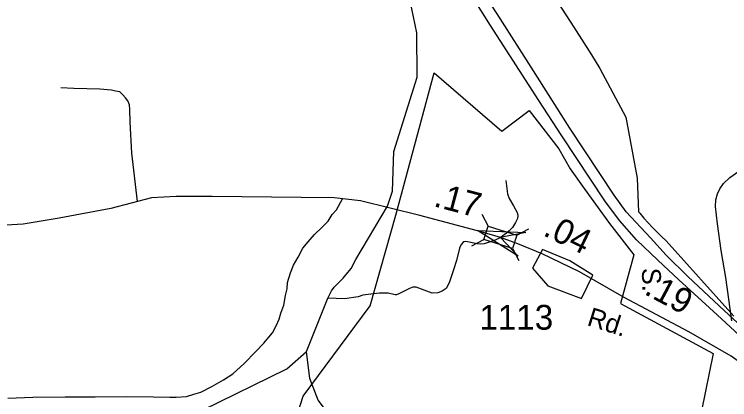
# Model space of a CAD drawing. Extents: x 2001466 to 2224147, y 644118 to 847247.
# Drawn here: x 2052052 to 2055654, y 678885 to 680826 of the extents above; entities that cross this region are included whole.
import ezdxf

# ---------------------------------------------------------------- set-up
doc = ezdxf.new("R2010")
doc.units = 0
for name, color, linetype in [('Exist Boundary Political City Limit New', 7, 'Continuous'), ('Exist Hydrographic Misc Water Feature', 7, 'Continuous'), ('Exist Road Non-System Type 51', 7, 'Continuous'), ('Exist Road Primary NC Divided Attributed', 7, 'Continuous'), ('Exist Road Primary NC Label', 7, 'Continuous'), ('Exist Road Secondary Mileage Hundredths English Label', 7, 'Continuous'), ('Exist Road Secondary Structure Standard Bridge Attributed CELL', 7, 'Continuous'), ('Exist Road Secondary Structure Standard Bridge CELL', 7, 'Continuous'), ('Exist Road Secondary Type 51 Attributed', 7, 'Continuous'), ('Exist Road Secondary Type 51 Label', 7, 'Continuous'), ('Exist Road Secondary Type 51 Number Label', 7, 'Continuous'), ('Map Preparation Boundary City Limit Buffer Line', 7, 'Continuous')]:
    doc.layers.add(name, color=color, linetype=linetype)

msp = doc.modelspace()

# ---------------------------------------------------------------- linework, layer by layer
at = {"layer": 'Exist Boundary Political City Limit New'}
for points in [[(2054750.9, 680944.9), (2054868.6, 680761.7), (2054958.6, 680622), (2055000, 680552.6), (2055131.4, 680307.9), (2055187.6, 680000.1), (2055195.6, 679830.5), (2055201.1, 679823.9), (2055222.4, 679799.7), (2055244, 679775.9), (2055266.1, 679752.4), (2055288.6, 679729.4), (2055311.4, 679706.8), (2055334.8, 679684.5), (2055675.1, 679305.7)], [(2053387.8, 678527.7), (2053507, 678902), (2053843.2, 679357.1), (2053972.2, 679814.5), (2054165.5, 680530.9)], [(2054165.5, 680530.9), (2054507.4, 680236.9), (2054645.1, 680340.9), (2054793.4, 680148.3), (2054850.6, 680048.1), (2054920.8, 679949.3), (2055049, 679772.2), (2055171.2, 679614), (2055104, 679369.4), (2055571.4, 679117.5), (2055394.8, 678252)], [(2054738.5, 679457.8), (2054908.2, 679395.1), (2054965.2, 679512.6), (2054849.8, 679584.7), (2054711.5, 679640.5), (2054660.8, 679547.4), (2054738.5, 679457.8)]]:
    msp.add_lwpolyline(points, dxfattribs=at)
at = {"layer": 'Exist Hydrographic Misc Water Feature'}
for points in [[(2053523.6, 679126.9), (2053630.2, 679396.5), (2053649.2, 679433.9), (2053661.7, 679451.5), (2053708.6, 679496.3), (2053748.2, 679545.4), (2053771.6, 679590.2), (2053930.6, 679860.1), (2053955.7, 679935.1), (2053963.7, 680135.1), (2054079.7, 680510), (2054078.7, 680733.1), (2054019.6, 681016.4)], [(2054526.8, 679989.1), (2054535.6, 679920.9), (2054543.7, 679898.1), (2054565, 679860.7), (2054583.3, 679828.5), (2054587, 679812.3), (2054584.8, 679797.6), (2054576, 679777.1), (2054559.8, 679752.9), (2054530.5, 679723.1), (2054499.7, 679701.2), (2054473.3, 679687.9), (2054417.6, 679669.6), (2054399.3, 679668.1), (2054382.5, 679669.6), (2054324.6, 679682.1), (2054314.3, 679679.1), (2054301.8, 679666.7), (2054293.8, 679648.3), (2054277.7, 679585.2), (2054263, 679539.6), (2054241.7, 679472.8), (2054226.3, 679444.2), (2054205.8, 679431), (2054184.6, 679423.7), (2054156.7, 679422.2), (2054074.6, 679452.3), (2054057.8, 679452.3), (2054042.4, 679444.2), (2053987.4, 679418.5), (2053976.4, 679412.7), (2053969.1, 679412.7), (2053933.9, 679421.5), (2053891.4, 679422.2), (2053846.7, 679415.6), (2053806.8, 679410.5), (2053782.6, 679402.4), (2053715.2, 679393.6), (2053630.2, 679396.5)], [(2052115.7, 678755.3), (2052199.6, 678773.2), (2052998.7, 678832.5), (2053423.8, 679040.4), (2053523.6, 679126.9)], [(2055344.3, 675779), (2055511.6, 676005.7), (2055553.6, 676080.4), (2055536.6, 676211.9), (2055210.6, 676553.2), (2054893.6, 676953.3), (2054776.7, 677237.9), (2054675.6, 677535.2), (2054625.6, 677585.4), (2054600.5, 677668), (2054433.6, 677970), (2054299.7, 678136.7), (2054132.6, 678441.9), (2054057.6, 678525.5), (2053732.6, 678683.1), (2053582.7, 678882.9), (2053540.6, 678992), (2053523.6, 679126.9)]]:
    msp.add_lwpolyline(points, dxfattribs=at)
at = {"layer": 'Exist Road Non-System Type 51'}
for points in [[(2052671.5, 679883.2), (2052644.4, 680125.7), (2052635.7, 680283.9), (2052632.9, 680346), (2052631.4, 680370), (2052623.8, 680390.2), (2052612.1, 680404.4), (2052598.4, 680420.7), (2052582.7, 680435), (2052560.8, 680439.4), (2052540.9, 680443.8), (2052483, 680449), (2052351.1, 680451.7), (2052286.3, 680454.8)], [(2055665.3, 679282.4), (2055633.7, 679501), (2055610.5, 679635.5), (2055593.2, 679769.9), (2055583, 679858.1), (2055583.7, 679892), (2055592.3, 679921.9), (2055604.8, 679947.6), (2055623.3, 679973.2), (2055654, 680004.6), (2055700.6, 680035.7), (2055759.1, 680062.5), (2055821.8, 680093.2), (2055868.2, 680112.3), (2055916.5, 680129.3), (2056006.8, 680145.5)], [(2052019.3, 678892.4), (2052145.4, 678897.9), (2052307.5, 678898.6), (2052459.5, 678899.5), (2052617.5, 678900.3), (2052753.5, 678899.5), (2052835.4, 678897.8), (2052867.4, 678897.2), (2052919.5, 678900.1), (2052955.8, 678913.4), (2052991.9, 678922.7), (2053046.5, 678951.6), (2053105.2, 678984.4), (2053151.8, 679015.4), (2053208.9, 679066.3), (2053268.1, 679127.1), (2053309, 679170.2), (2053333.6, 679199.7), (2053352, 679221.4), (2053370.7, 679257), (2053385.4, 679290.7), (2053394, 679320.5), (2053408.8, 679360.2), (2053417.9, 679410), (2053426.6, 679443.8), (2053427.2, 679475.8), (2053442.2, 679523.5), (2053457, 679563.2), (2053481.8, 679602.7), (2053504.7, 679648.3), (2053531.4, 679679.7), (2053564.1, 679717.1), (2053600.8, 679752.3), (2053631.5, 679783.7), (2053652.2, 679817.3), (2053674.6, 679840.8), (2053703.8, 679896.2)]]:
    msp.add_lwpolyline(points, dxfattribs=at)
at = {"layer": 'Exist Road Primary NC Divided Attributed'}
for points in [[(2056020.8, 678962.5), (2055896.4, 679079.8), (2055799.9, 679172.3), (2055628.1, 679332.9), (2055443.7, 679506), (2055334.4, 679613.1), (2055254.7, 679699.6), (2055132.9, 679831.7), (2055072.6, 679914.9), (2054848.3, 680253.1), (2054654.8, 680559.5), (2054498.9, 680805.5), (2054272.4, 681156.2), (2054098.2, 681428.4), (2053955.9, 681676.7), (2053804.5, 681939.8), (2053686.2, 682141.3), (2053598.5, 682278), (2053523.3, 682392.8), (2053431.2, 682521.7), (2053271.8, 682729), (2053104.7, 682943.1), (2052901.5, 683195.5), (2052762.7, 683375.1)], [(2055986, 678946.8), (2055769.2, 679148.4), (2055590.5, 679312.4), (2055398.1, 679488.9), (2055292.3, 679586.9), (2055185.3, 679690.5), (2055099.9, 679787.3), (2055024.8, 679886.4), (2054808.5, 680214.4), (2054693.5, 680392.1), (2054449.9, 680770.2), (2054225.7, 681125.5), (2054053.8, 681398.8), (2053904.7, 681658.5), (2053785.2, 681868), (2053632.7, 682122), (2053545, 682262.1), (2053469.1, 682372.7), (2053370.9, 682508.1), (2053220.6, 682706.2), (2053050.6, 682923.1), (2052847.4, 683175.5), (2052731.9, 683324.9)]]:
    msp.add_lwpolyline(points, dxfattribs=at)
at = {"layer": 'Exist Road Secondary Structure Standard Bridge Attributed CELL'}
msp.add_lwpolyline([(2054589.4, 679607.1), (2054383.4, 679737.5), (2054627, 679727.6), (2054499.7, 679701.2)], close=True, dxfattribs=at)
at = {"layer": 'Exist Road Secondary Structure Standard Bridge CELL'}
for p, q in [((2054405.8, 679819.8), (2054437.7, 679758.6)), ((2054581.7, 679712.9), (2054642.9, 679744.7)), ((2054355.3, 679659.4), (2054416.5, 679691.2)), ((2054561, 679647.1), (2054592.9, 679585.9))]:
    msp.add_line(p, q, dxfattribs=at)
msp.add_lwpolyline([(2054437.7, 679758.6), (2054581.8, 679713.2), (2054560.6, 679645.8), (2054416.5, 679691.2)], close=True, dxfattribs=at)
at = {"layer": 'Exist Road Secondary Type 51 Attributed'}
for points in [[(2054499.7, 679701.2), (2054403, 679730.5), (2054309.2, 679755.5), (2054093.7, 679812.7), (2053794.5, 679886.6), (2053662.5, 679901.4), (2053495.8, 679903.5), (2053047.7, 679908.8), (2052867.2, 679908.8), (2052742.6, 679901.4), (2052537.3, 679847.5), (2052277.6, 679798.9), (2052096, 679769.3), (2051525, 679734.5), (2050798.2, 679682.7), (2050653.6, 679681.7), (2050473.1, 679694.3), (2050055.6, 679748.2), (2049693.5, 679785.2), (2049458.1, 679813.7), (2049313, 679838), (2049147.3, 679879.2)], [(2055986, 678946.8), (2055928, 678937.7), (2055890.4, 678941.1), (2055854, 678953.7), (2055817.6, 678981), (2055748.1, 679042.5), (2055661.6, 679104), (2055448.8, 679225.9), (2055121.9, 679399.6), (2054897, 679528.1), (2054709.4, 679619.1), (2054587.7, 679670.4), (2054499.7, 679701.2)]]:
    msp.add_lwpolyline(points, dxfattribs=at)
at = {"layer": 'Map Preparation Boundary City Limit Buffer Line'}
for points in [[(2054750.9, 680944.9), (2054868.6, 680761.7), (2054958.6, 680622), (2055000, 680552.6), (2055131.4, 680307.9), (2055187.6, 680000.1), (2055195.6, 679830.5), (2055201.1, 679823.9), (2055222.4, 679799.7), (2055244, 679775.9), (2055266.1, 679752.4), (2055288.6, 679729.4), (2055311.4, 679706.8), (2055334.8, 679684.5), (2055675.1, 679305.7)], [(2053387.8, 678527.7), (2053507, 678902), (2053843.2, 679357.1), (2053972.2, 679814.5), (2054165.5, 680530.9)], [(2054165.5, 680530.9), (2054507.4, 680236.9), (2054645.1, 680340.9), (2054793.4, 680148.3), (2054850.6, 680048.1), (2054920.8, 679949.3), (2055049, 679772.2), (2055171.2, 679614), (2055104, 679369.4), (2055571.4, 679117.5), (2055394.8, 678252)], [(2054738.5, 679457.8), (2054908.2, 679395.1), (2054965.2, 679512.6), (2054849.8, 679584.7), (2054711.5, 679640.5), (2054660.8, 679547.4), (2054738.5, 679457.8)]]:
    msp.add_lwpolyline(points, dxfattribs=at)

# ---------------------------------------------------------------- texts
at = {"layer": 'Exist Road Primary NC Label'}
msp.add_text('S. ', height=95, rotation=271.4364, dxfattribs=at).set_placement((2055211.6, 679547.9))
at = {"layer": 'Exist Road Secondary Mileage Hundredths English Label'}
for s, rotation, p in [('.17', 345.1322, (2054158.5, 679860.1)), ('.04', 334.1408, (2054708.8, 679715)), ('.19', 332.0065, (2055218.3, 679419.2))]:
    msp.add_text(s, height=125, rotation=rotation, dxfattribs=at).set_placement(p)
at = {"layer": 'Exist Road Secondary Type 51 Label'}
msp.add_text('Rd.', height=95, rotation=342.3519, dxfattribs=at).set_placement((2054930.9, 679261.1))
at = {"layer": 'Exist Road Secondary Type 51 Number Label'}
msp.add_text('1113', height=125, dxfattribs=at).set_placement((2054393.5, 679237.4))

doc.saveas('drawing.dxf')
